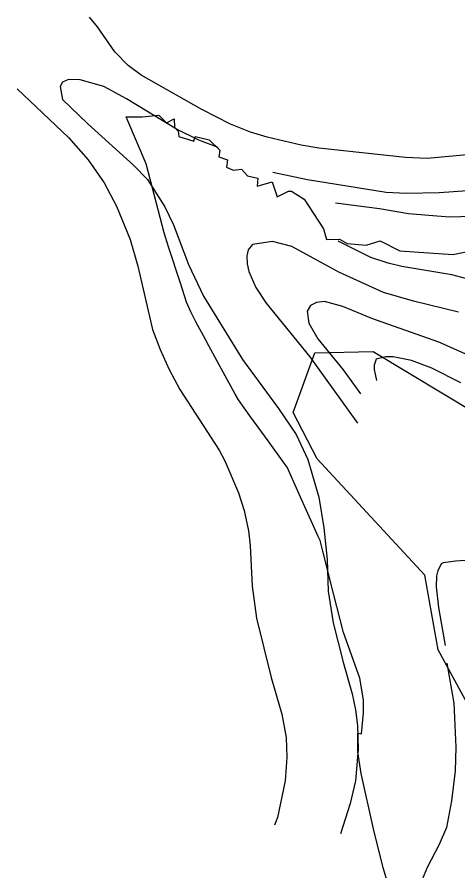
# Model space of a CAD drawing. Extents: x -1900516 to -575031, y -3809306 to -1157387.
# Drawn here: x -579786 to -579489, y -1158848 to -1158273 of the extents above; entities that cross this region are included whole.
import ezdxf

# ---------------------------------------------------------------- set-up
doc = ezdxf.new("R2010")
doc.units = 0
for name, color, linetype in [('01_SPRÁV_HRANICE', 7, 'Continuous'), ('01_VRSTEVNICE', 7, 'Continuous'), ('06_CHR_ÚZEMÍ', 7, 'Continuous')]:
    doc.layers.add(name, color=color, linetype=linetype)

msp = doc.modelspace()

# ---------------------------------------------------------------- linework, layer by layer
at = {"layer": '01_SPRÁV_HRANICE'}
for p, q in [((-579711.49, -1158342.39), (-579712.63, -1158339.7)), ((-579712.63, -1158339.7), (-579701.89, -1158339.84)), ((-579711.49, -1158342.39), (-579712.63, -1158339.7)), ((-579712.63, -1158339.7), (-579701.89, -1158339.84)), ((-579701.89, -1158339.84), (-579690.74, -1158338.6)), ((-579701.89, -1158339.84), (-579690.74, -1158338.6)), ((-579690.74, -1158338.6), (-579685.58, -1158343.67)), ((-579690.74, -1158338.6), (-579685.58, -1158343.67)), ((-579685.58, -1158343.67), (-579680.34, -1158340.99)), ((-579685.58, -1158343.67), (-579680.34, -1158340.99)), ((-579680.34, -1158340.99), (-579680.19, -1158346.69)), ((-579680.34, -1158340.99), (-579680.19, -1158346.69)), ((-579699.27, -1158371.28), (-579711.49, -1158342.39)), ((-579699.27, -1158371.28), (-579711.49, -1158342.39)), ((-579680.19, -1158346.69), (-579677.73, -1158349.43)), ((-579680.19, -1158346.69), (-579677.73, -1158349.43)), ((-579677.73, -1158349.43), (-579677.18, -1158353.08)), ((-579677.73, -1158349.43), (-579677.18, -1158353.08)), ((-579677.18, -1158353.08), (-579667.19, -1158356.23)), ((-579677.18, -1158353.08), (-579667.19, -1158356.23)), ((-579667.19, -1158356.23), (-579666.23, -1158353.06)), ((-579667.19, -1158356.23), (-579666.23, -1158353.06)), ((-579666.23, -1158353.06), (-579656.72, -1158355.28)), ((-579666.23, -1158353.06), (-579656.72, -1158355.28)), ((-579656.72, -1158355.28), (-579649.61, -1158362.08)), ((-579656.72, -1158355.28), (-579649.61, -1158362.08)), ((-579649.61, -1158362.08), (-579650.29, -1158366.73)), ((-579649.61, -1158362.08), (-579650.29, -1158366.73)), ((-579650.29, -1158366.73), (-579644.49, -1158368.59)), ((-579650.29, -1158366.73), (-579644.49, -1158368.59)), ((-579644.49, -1158368.59), (-579645.09, -1158373.59)), ((-579644.49, -1158368.59), (-579645.09, -1158373.59)), ((-579687.16, -1158417.8), (-579699.27, -1158371.28)), ((-579687.16, -1158417.8), (-579699.27, -1158371.28)), ((-579645.09, -1158373.59), (-579640.58, -1158375.6)), ((-579645.09, -1158373.59), (-579640.58, -1158375.6)), ((-579640.58, -1158375.6), (-579635.08, -1158375)), ((-579640.58, -1158375.6), (-579635.08, -1158375)), ((-579635.08, -1158375), (-579630.94, -1158379.41)), ((-579635.08, -1158375), (-579630.94, -1158379.41)), ((-579630.94, -1158379.41), (-579624.01, -1158381.05)), ((-579630.94, -1158379.41), (-579624.01, -1158381.05)), ((-579624.01, -1158381.05), (-579624.31, -1158386.44)), ((-579624.01, -1158381.05), (-579624.31, -1158386.44)), ((-579624.31, -1158386.44), (-579614.3, -1158383.57)), ((-579624.31, -1158386.44), (-579614.3, -1158383.57)), ((-579614.3, -1158383.57), (-579610.86, -1158393.73)), ((-579614.3, -1158383.57), (-579610.86, -1158393.73)), ((-579610.86, -1158393.73), (-579603.39, -1158389.8)), ((-579610.86, -1158393.73), (-579603.39, -1158389.8)), ((-579603.39, -1158389.8), (-579601.21, -1158389.9)), ((-579603.39, -1158389.8), (-579601.21, -1158389.9)), ((-579601.21, -1158389.9), (-579592.67, -1158395.14)), ((-579601.21, -1158389.9), (-579592.67, -1158395.14)), ((-579592.67, -1158395.14), (-579579.71, -1158415.14)), ((-579592.67, -1158395.14), (-579579.71, -1158415.14)), ((-579579.71, -1158415.14), (-579577.7, -1158422.25)), ((-579579.71, -1158415.14), (-579577.7, -1158422.25)), ((-579684.07, -1158427.36), (-579687.16, -1158417.8)), ((-579684.07, -1158427.36), (-579687.16, -1158417.8)), ((-579577.7, -1158422.25), (-579568.83, -1158422.12)), ((-579577.7, -1158422.25), (-579568.83, -1158422.12)), ((-579568.83, -1158422.12), (-579563.77, -1158424.98)), ((-579568.83, -1158422.12), (-579563.77, -1158424.98)), ((-579676.19, -1158451.76), (-579684.07, -1158427.36)), ((-579676.19, -1158451.76), (-579684.07, -1158427.36)), ((-579563.77, -1158424.98), (-579551.02, -1158426.13)), ((-579563.77, -1158424.98), (-579551.02, -1158426.13)), ((-579551.02, -1158426.13), (-579541.42, -1158423.16)), ((-579551.02, -1158426.13), (-579541.42, -1158423.16)), ((-579541.42, -1158423.16), (-579528.33, -1158429.89)), ((-579541.42, -1158423.16), (-579528.33, -1158429.89)), ((-579528.33, -1158429.89), (-579492.52, -1158432.42)), ((-579528.33, -1158429.89), (-579492.52, -1158432.42)), ((-579492.52, -1158432.42), (-579474.34, -1158428.74)), ((-579492.52, -1158432.42), (-579474.34, -1158428.74)), ((-579672.03, -1158464.62), (-579676.19, -1158451.76)), ((-579672.03, -1158464.62), (-579676.19, -1158451.76)), ((-579669.02, -1158470.99), (-579672.03, -1158464.62)), ((-579669.02, -1158470.99), (-579672.03, -1158464.62)), ((-579665.8, -1158477.81), (-579669.02, -1158470.99)), ((-579665.8, -1158477.81), (-579669.02, -1158470.99)), ((-579659.34, -1158489.66), (-579665.8, -1158477.81)), ((-579659.34, -1158489.66), (-579665.8, -1158477.81)), ((-579656.94, -1158494.05), (-579659.34, -1158489.66)), ((-579656.94, -1158494.05), (-579659.34, -1158489.66)), ((-579647.25, -1158511.83), (-579656.94, -1158494.05)), ((-579647.25, -1158511.83), (-579656.94, -1158494.05)), ((-579639.26, -1158526.48), (-579647.25, -1158511.83)), ((-579639.26, -1158526.48), (-579647.25, -1158511.83)), ((-579637.1, -1158530.44), (-579639.26, -1158526.48)), ((-579637.1, -1158530.44), (-579639.26, -1158526.48)), ((-579629.33, -1158541.15), (-579637.1, -1158530.44)), ((-579629.33, -1158541.15), (-579637.1, -1158530.44)), ((-579617.08, -1158558.03), (-579629.33, -1158541.15)), ((-579617.08, -1158558.03), (-579629.33, -1158541.15)), ((-579606.18, -1158573.04), (-579617.08, -1158558.03)), ((-579606.18, -1158573.04), (-579617.08, -1158558.03)), ((-579604.23, -1158575.73), (-579606.18, -1158573.04)), ((-579604.23, -1158575.73), (-579606.18, -1158573.04)), ((-579595.19, -1158595.91), (-579604.23, -1158575.73)), ((-579595.19, -1158595.91), (-579604.23, -1158575.73)), ((-579591.33, -1158604.51), (-579595.19, -1158595.91)), ((-579591.33, -1158604.51), (-579595.19, -1158595.91)), ((-579586.88, -1158614.43), (-579591.33, -1158604.51)), ((-579586.88, -1158614.43), (-579591.33, -1158604.51)), ((-579583.26, -1158622.51), (-579586.88, -1158614.43)), ((-579583.26, -1158622.51), (-579586.88, -1158614.43)), ((-579582.07, -1158625.16), (-579583.26, -1158622.51)), ((-579582.07, -1158625.16), (-579583.26, -1158622.51)), ((-579580.26, -1158632.22), (-579582.07, -1158625.16)), ((-579580.26, -1158632.22), (-579582.07, -1158625.16)), ((-579577.55, -1158642.78), (-579580.26, -1158632.22)), ((-579577.55, -1158642.78), (-579580.26, -1158632.22)), ((-579574.92, -1158653.03), (-579577.55, -1158642.78)), ((-579574.92, -1158653.03), (-579577.55, -1158642.78)), ((-579566.2, -1158687), (-579574.92, -1158653.03)), ((-579566.2, -1158687), (-579574.92, -1158653.03)), ((-579555.19, -1158717.9), (-579566.2, -1158687)), ((-579555.19, -1158717.9), (-579566.2, -1158687)), ((-579552.69, -1158732.36), (-579555.19, -1158717.9)), ((-579552.69, -1158732.36), (-579555.19, -1158717.9)), ((-579552.69, -1158741.15), (-579552.69, -1158732.36)), ((-579552.69, -1158741.15), (-579552.69, -1158732.36)), ((-579554.15, -1158755.26), (-579552.69, -1158741.15)), ((-579554.15, -1158755.26), (-579552.69, -1158741.15)), ((-579556.55, -1158767.58), (-579556.5, -1158755)), ((-579556.55, -1158767.58), (-579556.5, -1158755)), ((-579556.5, -1158755), (-579554.15, -1158755.26)), ((-579556.5, -1158755), (-579554.15, -1158755.26)), ((-579554.43, -1158782.14), (-579556.55, -1158767.58)), ((-579554.43, -1158782.14), (-579556.55, -1158767.58)), ((-579546, -1158819.37), (-579554.43, -1158782.14)), ((-579546, -1158819.37), (-579554.43, -1158782.14)), ((-579539.43, -1158845.59), (-579546, -1158819.37)), ((-579539.43, -1158845.59), (-579546, -1158819.37)), ((-579535.94, -1158857.46), (-579539.43, -1158845.59)), ((-579535.94, -1158857.46), (-579539.43, -1158845.59))]:
    msp.add_line(p, q, dxfattribs=at)
at = {"layer": '01_VRSTEVNICE'}
for p, q in [((-579732.02, -1158279.05), (-579737.48, -1158272.53)), ((-579720.39, -1158295.86), (-579732.02, -1158279.05)), ((-579711.28, -1158305.11), (-579720.39, -1158295.86)), ((-579702.59, -1158311.56), (-579711.28, -1158305.11)), ((-579661.67, -1158334.68), (-579702.59, -1158311.56)), ((-579642.33, -1158344.63), (-579661.67, -1158334.68)), ((-579628.88, -1158349.95), (-579642.33, -1158344.63)), ((-579617.67, -1158353.45), (-579628.88, -1158349.95)), ((-579594.83, -1158358.78), (-579617.67, -1158353.45)), ((-579582.92, -1158360.74), (-579594.83, -1158358.78)), ((-579524.35, -1158367.19), (-579582.92, -1158360.74)), ((-579471.1, -1158364.1), (-579509.78, -1158367.75)), ((-579509.78, -1158367.75), (-579524.35, -1158367.19))]:
    msp.add_line(p, q, dxfattribs=at)
for points in [[(-579246.57, -1158287.28), (-579243.68, -1158309.17), (-579240.17, -1158326.55), (-579238.63, -1158347.85), (-579240.59, -1158361.3), (-579242.69, -1158368.03), (-579247.46, -1158377), (-579253.91, -1158383.72), (-579261.75, -1158388.77), (-579267.36, -1158391.01), (-579294.82, -1158399), (-579324.25, -1158411.89), (-579334.06, -1158415.53), (-579349.75, -1158418.75), (-579355.64, -1158419.17), (-579369.37, -1158418.75), (-579381.14, -1158417.07), (-579414.49, -1158410.34), (-579432.15, -1158407.68), (-579455.69, -1158406.28), (-579494.92, -1158407.26), (-579522.39, -1158405.02), (-579542.01, -1158401.8), (-579571.56, -1158397.99)], [(-579650.6, -1158360.32), (-579663.63, -1158355.42), (-579678.77, -1158348.13), (-579712.4, -1158327.53), (-579727.71, -1158319.29), (-579743.79, -1158314.78), (-579751.63, -1158314.5), (-579755.56, -1158316.32), (-579757.1, -1158319.26), (-579755.56, -1158328.09), (-579738.6, -1158344.49), (-579707.77, -1158372.23), (-579698.24, -1158381.9), (-579686.61, -1158400.4), (-579680.87, -1158412.59), (-579670.64, -1158439.21), (-579660.55, -1158460.51), (-579634.35, -1158503.11), (-579610.11, -1158536.18), (-579598.06, -1158553.69), (-579590.21, -1158570.65), (-579582.92, -1158595.87), (-579579.42, -1158616.61), (-579577.32, -1158637.91), (-579576.47, -1158659.21), (-579573.25, -1158680.51), (-579566.53, -1158707.13), (-579560.36, -1158728.43), (-579558.12, -1158739.08), (-579556.72, -1158749.73), (-579556.3, -1158765.71), (-579558.12, -1158787.01), (-579561.76, -1158802.31), (-579568.26, -1158822.8)], [(-579786.24, -1158320.8), (-579751.49, -1158353.59), (-579738.32, -1158368.73), (-579727.53, -1158384.28), (-579719.12, -1158399.98), (-579710.02, -1158422.4), (-579704.83, -1158440.33), (-579694.88, -1158482.93), (-579689.84, -1158496.38), (-579683.81, -1158509.83), (-579676.53, -1158523.29), (-579650.04, -1158564.34), (-579646.26, -1158571.49), (-579637.01, -1158593.07), (-579633.23, -1158604.84), (-579630.28, -1158618.57), (-579629.16, -1158628.38), (-579627.9, -1158655.85), (-579624.82, -1158677.43), (-579615.01, -1158717.5), (-579607.86, -1158742.16), (-579604.78, -1158757.86), (-579604.36, -1158771.31), (-579605.62, -1158787.01), (-579610.81, -1158811.67), (-579612.7, -1158816.96)], [(-579456.81, -1158387.78), (-579501.65, -1158390.87), (-579524.07, -1158391.43), (-579537.52, -1158390.59), (-579590.49, -1158382.18), (-579613.8, -1158377.33)], [(-579488.76, -1158471.3), (-579519.02, -1158463.87), (-579539.2, -1158458.13), (-579569.47, -1158444.26), (-579601, -1158427.16), (-579614.03, -1158423.66), (-579627.62, -1158425.76), (-579630.54, -1158429.33), (-579631.41, -1158433.33), (-579631.12, -1158438.65), (-579630, -1158443.98), (-579625.38, -1158454.62), (-579618.37, -1158465.28), (-579588.95, -1158501.43), (-579556.72, -1158546.13)], [(-579479.79, -1158449.72), (-579493.24, -1158446.22), (-579526.87, -1158440.61), (-579536.12, -1158438.37), (-579547.89, -1158434.45), (-579569.77, -1158423.39)], [(-579484.27, -1158499.47), (-579501.93, -1158491.62), (-579547.05, -1158475.5), (-579566.67, -1158467.52), (-579579.09, -1158464.19), (-579584.44, -1158464.7), (-579588.44, -1158466.87), (-579590.77, -1158470.74), (-579589.51, -1158478.73), (-579583.62, -1158489.24), (-579566.53, -1158510.11), (-579554.76, -1158526.37)], [(-579487.08, -1158518.8), (-579506.69, -1158508.99), (-579520.43, -1158503.81), (-579532.76, -1158501.43), (-579537.8, -1158501.43), (-579544.11, -1158502.97), (-579545.51, -1158507.03), (-579545.51, -1158509.98), (-579543.97, -1158517.26)], [(-579497.44, -1158695.78), (-579502.07, -1158670.14), (-579503.47, -1158656.41), (-579503.33, -1158648.98), (-579502.49, -1158645.34), (-579500.25, -1158640.71), (-579498.84, -1158640.01), (-579490.72, -1158638.75), (-579483.99, -1158638.47)], [(-579496.6, -1158707.83), (-579491.98, -1158734.6), (-579490.44, -1158764.3), (-579491, -1158780.28), (-579493.38, -1158800.46), (-579496.88, -1158818.39), (-579501.85, -1158829.95)], [(-579501.85, -1158829.95), (-579509.95, -1158845.47), (-579514.27, -1158856.22), (-579516.93, -1158865.03), (-579519.31, -1158872.17), (-579525.6, -1158893.71), (-579528.12, -1158900.15)]]:
    msp.add_lwpolyline(points, dxfattribs=at)
at = {"layer": '06_CHR_ÚZEMÍ'}
for p, q in [((-579600.17, -1158538.81), (-579585.61, -1158498.69)), ((-579585.61, -1158498.69), (-579546.34, -1158497.86)), ((-579546.34, -1158497.86), (-579452.14, -1158554.47)), ((-579583.96, -1158570.14), (-579600.17, -1158538.81)), ((-579511.46, -1158648.46), (-579583.96, -1158570.14)), ((-579502.4, -1158698.75), (-579511.46, -1158648.46)), ((-579456.26, -1158783.95), (-579502.4, -1158698.75))]:
    msp.add_line(p, q, dxfattribs=at)

doc.saveas('drawing.dxf')
